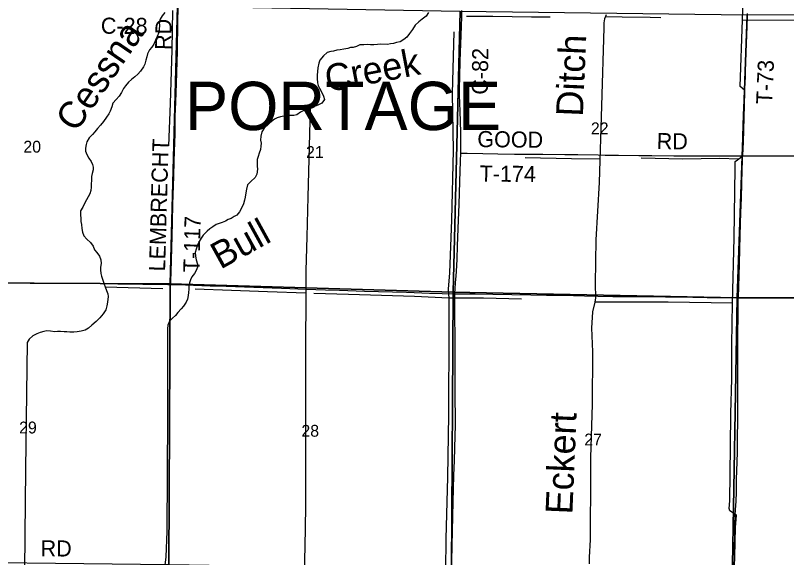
# Model space of a CAD drawing. Extents: x 1443599 to 1910620, y 1028088 to 1361369.
# Drawn here: x 1659809 to 1674173, y 1192606 to 1202706 of the extents above; entities that cross this region are included whole.
import ezdxf

# ---------------------------------------------------------------- set-up
doc = ezdxf.new("R2010")
doc.units = 0
for name, color, linetype in [('GM_X_County_Road', 7, 'Continuous'), ('GM_X_County_Road_Text', 7, 'Continuous'), ('GM_X_Minor_River', 7, 'Continuous'), ('GM_X_Minor_River_Text', 7, 'Continuous'), ('GM_X_Section', 7, 'Continuous'), ('GM_X_Section_Text', 7, 'Continuous'), ('GM_X_State_Route', 7, 'Continuous'), ('GM_X_Township_Road', 7, 'Continuous'), ('GM_X_Township_Road_Text', 7, 'Continuous'), ('GM_X_Township_Text', 7, 'Continuous')]:
    doc.layers.add(name, color=color, linetype=linetype)

msp = doc.modelspace()

# ---------------------------------------------------------------- linework, layer by layer
at = {"layer": 'GM_X_County_Road'}
for points in [[(1668103, 1200137), (1668106, 1200234), (1668107, 1200349), (1668104, 1200529), (1668092, 1200923), (1668083, 1201218), (1668082, 1201349), (1668085, 1201563), (1668091, 1201858), (1668109, 1202334), (1668121, 1202678), (1668126, 1202795)], [(1667993, 1197522), (1667993, 1197529), (1667997, 1197612), (1668008, 1197726), (1668021, 1197857), (1668027, 1197938), (1668036, 1198168), (1668042, 1198414), (1668060, 1198889), (1668072, 1199184), (1668086, 1199611), (1668098, 1199988), (1668103, 1200137)], [(1667935, 1192415), (1667938, 1192542), (1667959, 1193378), (1667965, 1193641), (1667977, 1194133), (1667986, 1194412), (1667997, 1194871), (1668003, 1195068), (1668004, 1195232), (1668000, 1195560), (1667998, 1195856), (1667998, 1196381), (1667997, 1196774), (1667994, 1197037), (1667993, 1197414), (1667993, 1197522)]]:
    msp.add_lwpolyline(points, dxfattribs=at)
at = {"layer": 'GM_X_Minor_River'}
for points in [[(1673192, 1192120), (1673209, 1192619), (1673220, 1193168), (1673239, 1193397), (1673116, 1193475), (1673104, 1193521), (1673113, 1193660), (1673129, 1194674), (1673136, 1195290), (1673150, 1195933), (1673155, 1196575), (1673165, 1197345), (1673197, 1198560), (1673213, 1199863), (1673217, 1199984), (1673260, 1200017), (1673310, 1200056), (1673359, 1200099), (1673368, 1200344), (1673388, 1201037), (1673397, 1201284), (1673391, 1201316), (1673308, 1201384), (1673349, 1202623), (1673399, 1203955)], [(1662589, 1202762), (1662542, 1202699), (1662503, 1202634), (1662487, 1202572), (1662491, 1202522), (1662489, 1202445), (1662478, 1202385), (1662447, 1202314), (1662421, 1202246), (1662388, 1202172), (1662351, 1202113), (1662307, 1202062), (1662268, 1201992), (1662255, 1201932), (1662240, 1201874), (1662218, 1201801), (1662193, 1201747), (1662136, 1201668), (1662086, 1201612), (1662035, 1201565), (1661970, 1201512), (1661917, 1201463), (1661860, 1201394), (1661823, 1201342), (1661783, 1201267), (1661742, 1201204), (1661687, 1201140), (1661625, 1201069), (1661606, 1201001), (1661572, 1200922), (1661547, 1200870), (1661504, 1200811), (1661448, 1200732), (1661395, 1200664), (1661340, 1200601), (1661286, 1200538), (1661243, 1200487), (1661182, 1200426), (1661142, 1200354), (1661125, 1200300), (1661112, 1200232), (1661117, 1200178), (1661138, 1200118), (1661179, 1200049), (1661222, 1199984), (1661247, 1199931), (1661258, 1199881), (1661259, 1199829), (1661238, 1199759), (1661229, 1199705), (1661223, 1199625), (1661220, 1199575), (1661219, 1199506), (1661212, 1199444), (1661192, 1199382), (1661163, 1199329), (1661132, 1199273), (1661095, 1199200), (1661062, 1199136), (1661024, 1199067), (1661019, 1198991), (1661025, 1198922), (1661030, 1198866), (1661038, 1198814), (1661048, 1198735), (1661057, 1198667), (1661086, 1198602), (1661141, 1198537), (1661206, 1198476), (1661259, 1198409)], [(1662734, 1202798), (1662721, 1202062), (1662692, 1201068), (1662663, 1200274)], [(1667502, 1202760), (1667459, 1202694), (1667388, 1202637), (1667323, 1202586), (1667253, 1202524), (1667206, 1202444), (1667152, 1202369), (1667101, 1202298), (1667046, 1202257), (1666973, 1202216), (1666906, 1202201), (1666850, 1202184), (1666795, 1202175), (1666737, 1202166), (1666615, 1202168), (1666554, 1202163), (1666486, 1202156), (1666422, 1202159), (1666364, 1202166), (1666300, 1202160), (1666227, 1202157), (1666161, 1202130), (1666102, 1202109), (1666052, 1202106), (1666001, 1202091), (1665929, 1202080), (1665860, 1202067), (1665798, 1202056), (1665736, 1202041), (1665683, 1202032), (1665615, 1202015), (1665545, 1201955), (1665482, 1201875), (1665461, 1201816), (1665441, 1201732), (1665434, 1201664), (1665431, 1201594), (1665429, 1201531), (1665434, 1201451), (1665447, 1201399), (1665470, 1201348), (1665515, 1201269), (1665550, 1201202), (1665567, 1201140), (1665519, 1201073), (1665443, 1201034), (1665392, 1201015), (1665323, 1200990), (1665263, 1200967), (1665194, 1200940), (1665119, 1200901)], [(1668208, 1202692), (1668700, 1202695), (1669420, 1202682), (1669767, 1202679)], [(1670812, 1202716), (1670783, 1202645), (1670769, 1202565), (1670770, 1202472), (1670727, 1201019), (1670684, 1199596), (1670622, 1198524), (1670609, 1197708), (1670613, 1197443), (1670599, 1197363), (1670560, 1197187), (1670552, 1197079), (1670542, 1196883), (1670559, 1196441), (1670551, 1195457), (1670521, 1194472), (1670520, 1193843), (1670514, 1193273), (1670512, 1192938), (1670498, 1192614), (1670493, 1192487)], [(1670801, 1202689), (1671109, 1202681), (1671632, 1202673), (1671829, 1202666)], [(1673349, 1202623), (1676013, 1202619)], [(1667978, 1202401), (1667945, 1201249), (1667965, 1200192), (1667929, 1198895), (1667895, 1197911), (1667871, 1197604), (1667884, 1197439), (1667883, 1196866), (1667878, 1195266), (1667856, 1194105), (1667825, 1192954), (1667820, 1192374), (1667841, 1192228), (1667822, 1191624), (1667802, 1190969), (1667785, 1190273), (1667766, 1189704), (1667756, 1189151), (1667735, 1188453), (1667730, 1187733), (1667711, 1187142)], [(1665298, 1200980), (1665283, 1200265), (1665257, 1199326), (1665239, 1198579), (1665220, 1197955), (1665218, 1197532), (1665215, 1196485), (1665213, 1195322), (1665212, 1194492), (1665212, 1193547), (1665200, 1192807), (1665186, 1192352), (1664566, 1192356), (1663924, 1192353)], [(1665119, 1200901), (1665048, 1200854), (1664992, 1200841), (1664921, 1200839), (1664863, 1200834), (1664807, 1200827), (1664744, 1200816), (1664686, 1200799), (1664633, 1200776), (1664576, 1200730), (1664505, 1200670), (1664444, 1200604), (1664398, 1200535), (1664377, 1200459), (1664373, 1200379), (1664384, 1200329), (1664383, 1200269), (1664372, 1200211), (1664351, 1200139), (1664330, 1200079), (1664311, 1200021), (1664309, 1199953), (1664310, 1199897), (1664315, 1199839), (1664306, 1199746), (1664277, 1199687), (1664195, 1199612), (1664132, 1199549), (1664110, 1199469), (1664101, 1199401), (1664087, 1199321), (1664078, 1199265), (1664057, 1199193), (1664023, 1199116), (1663984, 1199044), (1663933, 1198983), (1663882, 1198960), (1663829, 1198925), (1663771, 1198902), (1663720, 1198874), (1663662, 1198851), (1663601, 1198830), (1663550, 1198809), (1663488, 1198770), (1663433, 1198733), (1663378, 1198684), (1663306, 1198615), (1663271, 1198554), (1663234, 1198492), (1663202, 1198424), (1663173, 1198351), (1663154, 1198289), (1663165, 1198219), (1663177, 1198150), (1663198, 1198070), (1663201, 1198013), (1663178, 1197954), (1663143, 1197898), (1663096, 1197837), (1663068, 1197781), (1663053, 1197723), (1663042, 1197667), (1663037, 1197607), (1663032, 1197543), (1663029, 1197491), (1663016, 1197421), (1662987, 1197361), (1662939, 1197290), (1662898, 1197238), (1662835, 1197169), (1662790, 1197118), (1662733, 1197069), (1662679, 1197010), (1662650, 1196938), (1662639, 1196870)], [(1670697, 1200025), (1670169, 1200035), (1669301, 1200051)], [(1673277, 1200031), (1672923, 1200039), (1672239, 1200031), (1671462, 1200045)], [(1661259, 1198409), (1661283, 1198342), (1661323, 1198291), (1661377, 1198218), (1661398, 1198155), (1661403, 1198085), (1661396, 1198017), (1661393, 1197967), (1661402, 1197901), (1661415, 1197846), (1661437, 1197774), (1661460, 1197699), (1661481, 1197648), (1661508, 1197582), (1661529, 1197519), (1661536, 1197467), (1661526, 1197363), (1661513, 1197293), (1661493, 1197223), (1661446, 1197146), (1661382, 1197071), (1661315, 1197004), (1661235, 1196937), (1661170, 1196878), (1661109, 1196843), (1661035, 1196824), (1660956, 1196812), (1660896, 1196803), (1660824, 1196804), (1660768, 1196811), (1660714, 1196814), (1660647, 1196817), (1660595, 1196818), (1660543, 1196813), (1660461, 1196825), (1660393, 1196828), (1660341, 1196819), (1660270, 1196798), (1660205, 1196775), (1660134, 1196734), (1660065, 1196675), (1660028, 1196612)], [(1661481, 1197648), (1662556, 1197619)], [(1665218, 1197532), (1664506, 1197557), (1663831, 1197580), (1663155, 1197604)], [(1669238, 1197421), (1668528, 1197440), (1667884, 1197439), (1667241, 1197469), (1666014, 1197504), (1665366, 1197523)], [(1673165, 1197345), (1671970, 1197367), (1670599, 1197363)], [(1662639, 1196870), (1662644, 1195249), (1662627, 1193093), (1662612, 1192620), (1662582, 1192364), (1662555, 1191755), (1662564, 1191051), (1662527, 1190540), (1662513, 1189676), (1662482, 1188589), (1662458, 1187605)], [(1660028, 1196612), (1659998, 1194246), (1659985, 1193025), (1659972, 1191685), (1659942, 1190360), (1659926, 1189953), (1659916, 1189402), (1659906, 1188656)]]:
    msp.add_lwpolyline(points, dxfattribs=at)
at = {"layer": 'GM_X_Section'}
for points in [[(1662830, 1202880), (1662692, 1197703), (1657466, 1197732), (1657543, 1202937)], [(1668091, 1202788), (1667964, 1197553), (1662692, 1197703), (1662830, 1202880)], [(1673439, 1202717), (1673255, 1197445), (1667964, 1197553), (1668091, 1202788)], [(1678667, 1202740), (1678517, 1197443), (1673255, 1197445), (1673439, 1202717)], [(1662692, 1197703), (1662664, 1192472), (1657376, 1192533), (1657466, 1197732)], [(1667964, 1197553), (1667931, 1192384), (1662664, 1192472), (1662692, 1197703)], [(1667964, 1197553), (1673255, 1197445), (1673160, 1192114), (1667931, 1192384)], [(1673255, 1197445), (1678517, 1197443), (1678448, 1192134), (1673160, 1192114)]]:
    msp.add_lwpolyline(points, close=True, dxfattribs=at)
at = {"layer": 'GM_X_State_Route'}
for points in [[(1659646, 1197727), (1660155, 1197723), (1660631, 1197719), (1660976, 1197715), (1661403, 1197712), (1661714, 1197708), (1662650, 1197695), (1662703, 1197694), (1662830, 1197691), (1663125, 1197680), (1663437, 1197670), (1663732, 1197661), (1664766, 1197623), (1665225, 1197607), (1665586, 1197596), (1665848, 1197586), (1666308, 1197571), (1667095, 1197548), (1667522, 1197532), (1667993, 1197522)], [(1667993, 1197522), (1668047, 1197521), (1668375, 1197518), (1668703, 1197510), (1669409, 1197502), (1669704, 1197497), (1670000, 1197493), (1670410, 1197482), (1670656, 1197477), (1670935, 1197472), (1671411, 1197467), (1672428, 1197457), (1672691, 1197454), (1673200, 1197450), (1673275, 1197449), (1673725, 1197448), (1674070, 1197450), (1674398, 1197452)]]:
    msp.add_lwpolyline(points, dxfattribs=at)
at = {"layer": 'GM_X_Township_Road'}
for points in [[(1662703, 1197694), (1662703, 1197718), (1662704, 1197766), (1662708, 1197921), (1662726, 1198595), (1662734, 1198858), (1662744, 1199186), (1662759, 1199712), (1662767, 1199991), (1662774, 1200171), (1662782, 1200500), (1662787, 1200829), (1662796, 1201091), (1662808, 1201436), (1662820, 1201847), (1662825, 1202027), (1662837, 1202602), (1662842, 1202832), (1662843, 1202877)], [(1673349, 1200091), (1673349, 1200179), (1673357, 1200458), (1673370, 1200851), (1673381, 1201130), (1673387, 1201293), (1673389, 1201319), (1673390, 1201340), (1673400, 1201458), (1673405, 1201556), (1673416, 1201950), (1673425, 1202179), (1673437, 1202507), (1673445, 1202688), (1673447, 1202740)], [(1668103, 1200137), (1668138, 1200137), (1668221, 1200137), (1668516, 1200131), (1668795, 1200127), (1669106, 1200124), (1669631, 1200119), (1670041, 1200114), (1670287, 1200112), (1670665, 1200107), (1670796, 1200105), (1671042, 1200103), (1671419, 1200098), (1671665, 1200095), (1672075, 1200090), (1672272, 1200089), (1672797, 1200088), (1673141, 1200090), (1673322, 1200092), (1673349, 1200091)], [(1673349, 1200091), (1673469, 1200089), (1673650, 1200090), (1673863, 1200092), (1674043, 1200092), (1674257, 1200093), (1674486, 1200092), (1674601, 1200092), (1674699, 1200093), (1675126, 1200096), (1675503, 1200098), (1675683, 1200100), (1675880, 1200099), (1676176, 1200098), (1676389, 1200099), (1676569, 1200099), (1676996, 1200100), (1677258, 1200101), (1677980, 1200103), (1678423, 1200103), (1678570, 1200101), (1678614, 1200099), (1678645, 1200097)], [(1673275, 1197449), (1673284, 1197652), (1673297, 1198079), (1673304, 1198358), (1673317, 1198834), (1673323, 1199030), (1673331, 1199309), (1673347, 1199834), (1673350, 1199982), (1673349, 1200091)], [(1673196, 1192452), (1673201, 1192616), (1673205, 1192829), (1673207, 1192961), (1673212, 1193207), (1673218, 1193404), (1673222, 1193486), (1673230, 1193584), (1673234, 1193649), (1673238, 1193830), (1673243, 1194059), (1673254, 1194387), (1673258, 1194568), (1673261, 1194748), (1673264, 1195240), (1673265, 1195569), (1673262, 1195749), (1673262, 1196045), (1673263, 1196471), (1673264, 1196783), (1673269, 1197111), (1673271, 1197292), (1673273, 1197407), (1673275, 1197449)]]:
    msp.add_lwpolyline(points, dxfattribs=at)

# ---------------------------------------------------------------- texts
at = {"layer": 'GM_X_County_Road_Text'}
for s, rotation, p in [('C-28', 359.6571, (1661400, 1202365)), ('C-82', 89.3324, (1668608, 1201228))]:
    msp.add_text(s, height=300, rotation=rotation, dxfattribs=at).set_placement(p)
at = {"layer": 'GM_X_Minor_River_Text'}
for s, rotation, p in [('Cessna', 55.581, (1660938, 1200509)), ('Ditch', 87.577, (1670378, 1200815)), ('Creek', 10.8327, (1665626, 1201275)), ('Bull', 28.8366, (1663627, 1197967)), ('Eckert', 87.581, (1670182, 1193405))]:
    msp.add_text(s, height=500.3, rotation=rotation, dxfattribs=at).set_placement(p)
at = {"layer": 'GM_X_Section_Text'}
for s, p in [('22', (1670528, 1200492)), ('20', (1659957, 1200150)), ('21', (1665222, 1200050)), ('29', (1659878, 1194918)), ('28', (1665136, 1194857)), ('27', (1670405, 1194694))]:
    msp.add_text(s, height=221, rotation=0, dxfattribs=at).set_placement(p)
at = {"layer": 'GM_X_Township_Road_Text'}
for s, rotation, p in [('RD', 89.0127, (1662710, 1202061)), ('T-73', 87.5254, (1673904, 1201046)), ('GOOD', 359.2898, (1668411, 1200254)), ('LEMBRECHT', 88.4146, (1662596, 1197934)), ('RD', 359.5064, (1671753, 1200215)), ('T-174', 359.4379, (1668454, 1199611)), ('T-117', 88.5957, (1663235, 1197919)), ('RD', 359.5064, (1660277, 1192629))]:
    msp.add_text(s, height=300, rotation=rotation, dxfattribs=at).set_placement(p)
at = {"layer": 'GM_X_Township_Text'}
msp.add_text('PORTAGE', height=900, rotation=0, dxfattribs=at).set_placement((1662969, 1200570))

doc.saveas('drawing.dxf')
